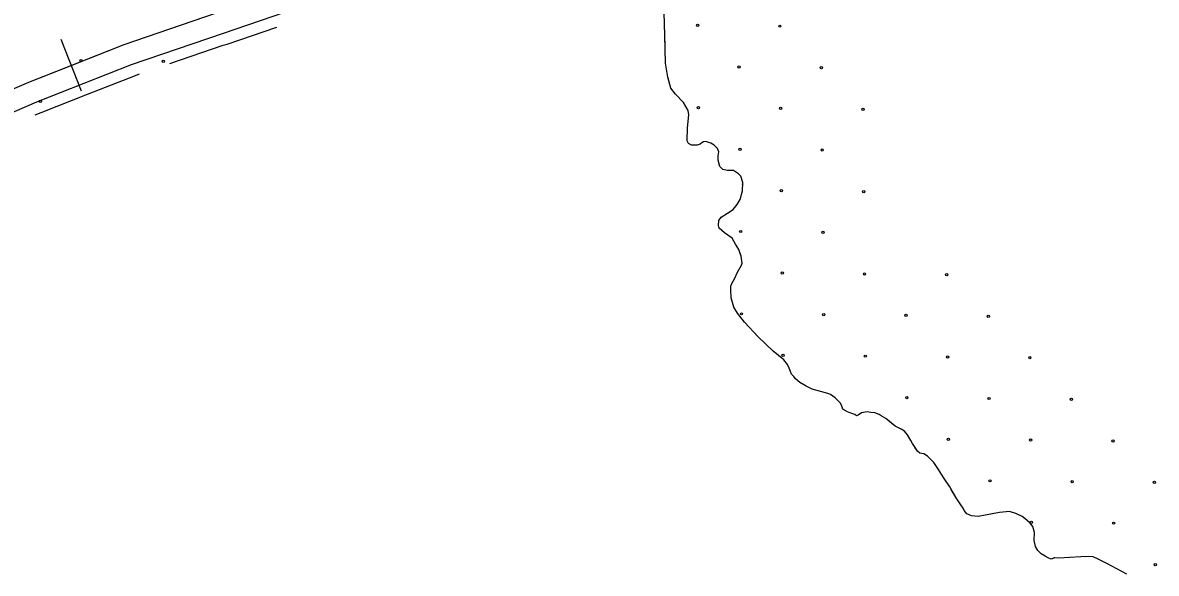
# Model space of a CAD drawing. Extents: x 1577619 to 1828281, y 483481 to 598136.
# Drawn here: x 1684244 to 1689544, y 514934 to 517507 of the extents above; entities that cross this region are included whole.
import ezdxf

# ---------------------------------------------------------------- set-up
doc = ezdxf.new("R2010")
doc.units = 0
for name, color, linetype in [('DESIGN - CONTOURS - Intermediate with optional Text', 7, 'Continuous'), ('DESIGN - EROSION CONTROL - Devices', 7, 'Continuous'), ('DESIGN - TRANSPORTATION - Text', 7, 'Continuous'), ('SURVEY - VEGETATION - Features with Text', 7, 'Continuous')]:
    doc.layers.add(name, color=color, linetype=linetype)

msp = doc.modelspace()

# ---------------------------------------------------------------- linework, layer by layer
at = {"layer": 'DESIGN - CONTOURS - Intermediate with optional Text'}
msp.add_line((1684519, 517186.4), (1684423.7, 517428.3), dxfattribs=at)
for points in [[(1683862.5, 517052.8), (1684272.6, 517229), (1684718.7, 517404.8), (1685150.5, 517552.7), (1685435.7, 517650), (1685642.7, 517732), (1685801.6, 517804.6), (1686004.6, 517886.7), (1686199.8, 517992.9), (1686447.5, 518136.7), (1686731.7, 518330.3), (1687042.3, 518555.6), (1687255, 518732.8)], [(1684471.3, 517307.4), (1684718.7, 517404.8), (1685091.6, 517532.5)], [(1683862.5, 517052.8), (1684272.6, 517229), (1684471.3, 517307.4)]]:
    msp.add_lwpolyline(points, dxfattribs=at)
at = {"layer": 'DESIGN - EROSION CONTROL - Devices'}
for centre in [(1687399.8, 517494.5), (1687784.3, 517490.8), (1684517.5, 517330.3), (1684902, 517326.5), (1687593.9, 517300.4), (1687978.4, 517296.7), (1684327.1, 517139.9), (1687403.5, 517110), (1687788, 517106.3), (1688172.6, 517102.5), (1687597.6, 516915.8), (1687982.2, 516912.1), (1687791.8, 516721.7), (1688176.3, 516718), (1687601.4, 516531.3), (1687985.9, 516527.6), (1687795.5, 516337.2), (1688180.1, 516333.4), (1688564.6, 516329.7), (1687605.1, 516146.7), (1687989.6, 516143), (1688374.2, 516139.3), (1688758.8, 516135.5), (1687799.2, 515952.6), (1688183.8, 515948.9), (1688568.3, 515945.1), (1688952.9, 515941.4), (1688377.9, 515754.7), (1688762.5, 515751), (1689147, 515747.3), (1688572.1, 515560.6), (1688956.6, 515556.8), (1689341.2, 515553.1), (1688766.2, 515366.4), (1689150.8, 515362.7), (1689535.3, 515359), (1688960.4, 515172.3), (1689344.9, 515168.6), (1689539.1, 514974.4)]:
    msp.add_circle(centre, 5.28, dxfattribs=at)
at = {"layer": 'DESIGN - TRANSPORTATION - Text'}
for points in [[(1687353, 517015.3), (1687358.8, 517076.3), (1687355, 517096.4), (1687333.4, 517134.7), (1687295.8, 517173.2), (1687274.1, 517201.5), (1687260.6, 517251.8), (1687249.3, 517318.1), (1687246.7, 517446.5), (1687243.8, 517554.8), (1687238.1, 517586.9), (1687216.5, 517627.3), (1687166.9, 517667.9), (1687121.3, 517706.5), (1687077.7, 517747.1), (1687015.6, 517777.8), (1686947.4, 517838), (1686917.4, 517940.5)], [(1687838.1, 515865.4), (1687834.2, 515877.5), (1687828.3, 515893.5), (1687820.4, 515909.6), (1687802.7, 515931.8), (1687753.1, 515972.2), (1687683.7, 516038.8), (1687618.3, 516107.4), (1687586.7, 516149.7), (1687569, 516177.9), (1687557.3, 516222), (1687555.6, 516258.1), (1687555.7, 516276.1), (1687559.8, 516288.1), (1687571.9, 516310), (1687586.2, 516341.9), (1687604.4, 516373.8), (1687608.4, 516383.8), (1687602.7, 516415.9), (1687592.9, 516448), (1687577.1, 516472.1), (1687561.4, 516500.3), (1687525.6, 516524.6), (1687499.9, 516546.8), (1687497.9, 516558.8), (1687498.7, 516583.4), (1687510.2, 516598.8), (1687540.3, 516616.6), (1687566.4, 516634.4), (1687584.5, 516658.3), (1687598.7, 516680.2), (1687609, 516722.1), (1687610.8, 516760.6), (1687601.5, 516790.3), (1687591.6, 516800.4), (1687567.8, 516816.6), (1687539.8, 516816.8), (1687518.5, 516821.1), (1687504, 516835.1), (1687496.3, 516865.2), (1687496.4, 516885.2), (1687498.5, 516903.2), (1687492.1, 516918.6), (1687476.8, 516935.4), (1687460.9, 516943.5), (1687439, 516951.7), (1687428, 516950.6), (1687419, 516945.9), (1687412.3, 516939.1), (1687397, 516934), (1687387, 516934.1), (1687371, 516934.2), (1687357.1, 516942.4), (1687351.2, 516954.4), (1687353, 517015.3)], [(1689406, 514930.1), (1689312.6, 514980.9), (1689272.8, 515001.2), (1689248.9, 515011.4), (1689225, 515013.6), (1689191.1, 515011.9), (1689089.2, 515004.7), (1689069.3, 515006.8), (1689053.2, 515000.9), (1689039.3, 515007.1), (1689025.4, 515015.2), (1689005.5, 515025.3), (1688989.7, 515041.5), (1688979.8, 515059.6), (1688974, 515087.6), (1688974.3, 515125.7), (1688966.6, 515153.8), (1688954.7, 515167.9), (1688928.9, 515190.1), (1688917, 515200.2), (1688887.2, 515214.5), (1688857.3, 515222.7), (1688811.3, 515219.1), (1688761.4, 515209.5), (1688711.4, 515199.8), (1688680, 515203.4), (1688659.2, 515212.4), (1688645.7, 515228.4), (1688641.8, 515238.4), (1688630, 515254.5), (1688608.2, 515286.7), (1688578.7, 515339), (1688553, 515377.3), (1688523.4, 515423.6), (1688503.7, 515451.7), (1688489.8, 515465.9), (1688474, 515482), (1688458.1, 515492.1), (1688438.2, 515496.3), (1688428.2, 515504.4), (1688416.4, 515522.5), (1688404.5, 515540.6), (1688396.7, 515554.7), (1688380.9, 515580.8), (1688367.1, 515599), (1688351.2, 515607.1), (1688323.3, 515621.3), (1688279.7, 515657.7), (1688257.8, 515669.9), (1688247.9, 515676), (1688229, 515684), (1688210, 515686.3), (1688192.1, 515688.4), (1688166.1, 515684.6), (1688150, 515672.8), (1688142, 515670.8), (1688134.1, 515676.9), (1688126.1, 515679), (1688108.2, 515685.1), (1688100.3, 515689.2), (1688078.4, 515701.4), (1688072.5, 515719.4), (1688066.6, 515731.5), (1688042.9, 515753.7), (1688021.6, 515769.3), (1688009.1, 515774), (1687981.2, 515782.2), (1687935.4, 515794.6), (1687907.5, 515808.8), (1687877.7, 515825.1), (1687857.9, 515843.2), (1687850, 515853.3), (1687838.1, 515865.4)]]:
    msp.add_lwpolyline(points, dxfattribs=at)
at = {"layer": 'SURVEY - VEGETATION - Features with Text'}
for points in [[(1683902, 516961), (1684310.7, 517136.5), (1684753.3, 517311), (1685182.9, 517458.1), (1685470.3, 517556.1), (1685681.9, 517640), (1685841.1, 517712.7), (1686047.4, 517796.1), (1686248.8, 517905.7), (1686500.8, 518052), (1686776.1, 518239.5)], [(1687353, 517015.3), (1687358.8, 517076.3), (1687355, 517096.4), (1687333.4, 517134.7), (1687295.8, 517173.2), (1687274.1, 517201.5), (1687260.6, 517251.8), (1687249.3, 517318.1), (1687246.7, 517446.5), (1687243.8, 517554.8), (1687238.1, 517586.9), (1687216.5, 517627.3), (1687166.9, 517667.9), (1687121.3, 517706.5), (1687077.7, 517747.1), (1687040.5, 517817.6), (1687015.1, 517884.1), (1686986, 517962.6), (1686956.7, 518031.1), (1686937.3, 518095.5), (1686901.8, 518138), (1686808.6, 518221.2), (1686776.1, 518239.5)], [(1687247.7, 517397.5), (1687246.7, 517446.5), (1687243.8, 517554.8), (1687238.1, 517586.9), (1687216.5, 517627.3), (1687194.6, 517645.2)], [(1685182.5, 517401.4), (1685200.2, 517407.4), (1685432.3, 517486.6)], [(1684932.5, 517316.7), (1685182.2, 517402.3)], [(1684547.2, 517172.3), (1684771.7, 517260.8), (1684790.8, 517267.4)], [(1687353, 517015.3), (1687358.8, 517076.3), (1687355, 517096.4), (1687333.4, 517134.7), (1687295.8, 517173.2), (1687274.1, 517201.5), (1687261.4, 517248.6)], [(1684303, 517076.2), (1684330.6, 517088), (1684546.8, 517173.2)], [(1687838.1, 515865.4), (1687834.2, 515877.5), (1687828.3, 515893.5), (1687820.4, 515909.6), (1687802.7, 515931.8), (1687753.1, 515972.2), (1687683.7, 516038.8), (1687618.3, 516107.4), (1687586.7, 516149.7), (1687569, 516177.9), (1687557.3, 516222), (1687555.6, 516258.1), (1687555.7, 516276.1), (1687559.8, 516288.1), (1687571.9, 516310), (1687586.2, 516341.9), (1687604.4, 516373.8), (1687608.4, 516383.8), (1687602.7, 516415.9), (1687592.9, 516448), (1687577.1, 516472.1), (1687561.4, 516500.3), (1687525.6, 516524.6), (1687499.9, 516546.8), (1687497.9, 516558.8), (1687498.7, 516583.4), (1687510.2, 516598.8), (1687540.3, 516616.6), (1687566.4, 516634.4), (1687584.5, 516658.3), (1687598.7, 516680.2), (1687609, 516722.1), (1687610.8, 516760.6), (1687601.5, 516790.3), (1687591.6, 516800.4), (1687567.8, 516816.6), (1687539.8, 516816.8), (1687518.5, 516821.1), (1687504, 516835.1), (1687496.3, 516865.2), (1687496.4, 516885.2), (1687498.5, 516903.2), (1687492.1, 516918.6), (1687476.8, 516935.4), (1687460.9, 516943.5), (1687439, 516951.7), (1687428, 516950.6), (1687419, 516945.9), (1687412.3, 516939.1), (1687397, 516934), (1687387, 516934.1), (1687371, 516934.2), (1687357.1, 516942.4), (1687351.2, 516954.4), (1687353, 517015.3)], [(1687475.3, 516936.2), (1687460.9, 516943.5), (1687439, 516951.7), (1687428, 516950.6), (1687419, 516945.9), (1687412.3, 516939.1), (1687397, 516934), (1687387, 516934.1), (1687371, 516934.2), (1687357.1, 516942.4), (1687351.2, 516954.4), (1687353, 517015.3)], [(1687610.3, 516750.8), (1687610.8, 516760.6), (1687601.5, 516790.3), (1687591.6, 516800.4), (1687567.8, 516816.6), (1687539.8, 516816.8), (1687518.5, 516821.1), (1687504, 516835.1), (1687496.3, 516865.2), (1687496.4, 516885.2), (1687498.5, 516903.2), (1687492.1, 516918.6), (1687476.8, 516935.4), (1687475.3, 516936.2)], [(1687600.2, 516423.9), (1687592.9, 516448), (1687577.1, 516472.1), (1687561.4, 516500.3), (1687525.6, 516524.6), (1687499.9, 516546.8), (1687497.9, 516558.8), (1687498.7, 516583.4), (1687510.2, 516598.8), (1687540.3, 516616.6), (1687548.2, 516621.9)], [(1687570.6, 516175.3), (1687569, 516177.9), (1687557.3, 516222), (1687555.6, 516258.1), (1687555.7, 516276.1), (1687559.8, 516288.1), (1687571.9, 516310), (1687586.2, 516341.9), (1687604.4, 516373.8), (1687608.4, 516383.8), (1687602.7, 516415.9), (1687600.2, 516423.9)], [(1687838.1, 515865.4), (1687834.2, 515877.5), (1687828.3, 515893.5), (1687820.4, 515909.6), (1687802.7, 515931.8), (1687753.1, 515972.2), (1687683.7, 516038.8), (1687664.5, 516058.9)], [(1689406, 514930.1), (1689312.6, 514980.9), (1689272.8, 515001.2), (1689248.9, 515011.4), (1689225, 515013.6), (1689191.1, 515011.9), (1689089.2, 515004.7), (1689069.3, 515006.8), (1689053.2, 515000.9), (1689039.3, 515007.1), (1689025.4, 515015.2), (1689005.5, 515025.3), (1688989.7, 515041.5), (1688979.8, 515059.6), (1688974, 515087.6), (1688974.3, 515125.7), (1688966.6, 515153.8), (1688954.7, 515167.9), (1688928.9, 515190.1), (1688917, 515200.2), (1688887.2, 515214.5), (1688857.3, 515222.7), (1688811.3, 515219.1), (1688761.4, 515209.5), (1688711.4, 515199.8), (1688680, 515203.4), (1688659.2, 515212.4), (1688645.7, 515228.4), (1688641.8, 515238.4), (1688630, 515254.5), (1688608.2, 515286.7), (1688578.7, 515339), (1688553, 515377.3), (1688523.4, 515423.6), (1688503.7, 515451.7), (1688489.8, 515465.9), (1688474, 515482), (1688458.1, 515492.1), (1688438.2, 515496.3), (1688428.2, 515504.4), (1688416.4, 515522.5), (1688404.5, 515540.6), (1688396.7, 515554.7), (1688380.9, 515580.8), (1688367.1, 515599), (1688351.2, 515607.1), (1688323.3, 515621.3), (1688279.7, 515657.7), (1688257.8, 515669.9), (1688247.9, 515676), (1688229, 515684), (1688210, 515686.3), (1688192.1, 515688.4), (1688166.1, 515684.6), (1688150, 515672.8), (1688142, 515670.8), (1688134.1, 515676.9), (1688126.1, 515679), (1688108.2, 515685.1), (1688100.3, 515689.2), (1688078.4, 515701.4), (1688072.5, 515719.4), (1688066.6, 515731.5), (1688042.9, 515753.7), (1688021.6, 515769.3), (1688009.1, 515774), (1687981.2, 515782.2), (1687935.4, 515794.6), (1687907.5, 515808.8), (1687877.7, 515825.1), (1687857.9, 515843.2), (1687850, 515853.3), (1687838.1, 515865.4)], [(1688082.7, 515698.9), (1688078.4, 515701.4), (1688072.5, 515719.4), (1688066.6, 515731.5), (1688042.9, 515753.7), (1688021.6, 515769.3), (1688009.1, 515774), (1687981.2, 515782.2), (1687935.4, 515794.6), (1687907.5, 515808.8), (1687877.7, 515825.1), (1687868.4, 515833.6)], [(1688317.3, 515626.4), (1688279.7, 515657.7), (1688257.8, 515669.9), (1688247.9, 515676), (1688229, 515684), (1688210, 515686.3), (1688192.1, 515688.4), (1688166.1, 515684.6), (1688150, 515672.8), (1688142, 515670.8), (1688134.1, 515676.9), (1688126.1, 515679), (1688108.2, 515685.1), (1688100.3, 515689.2), (1688082.7, 515698.9)], [(1688585.8, 515326.5), (1688578.7, 515339), (1688553, 515377.3), (1688523.4, 515423.6), (1688503.7, 515451.7), (1688489.8, 515465.9), (1688474, 515482), (1688458.1, 515492.1), (1688438.2, 515496.3), (1688428.2, 515504.4), (1688417.4, 515520.9)], [(1688783.6, 515213.7), (1688761.4, 515209.5), (1688711.4, 515199.8), (1688680, 515203.4), (1688659.2, 515212.4), (1688645.7, 515228.4), (1688641.8, 515238.4), (1688630, 515254.5), (1688608.2, 515286.7), (1688585.8, 515326.5)], [(1689067.1, 515006), (1689053.2, 515000.9), (1689039.3, 515007.1), (1689025.4, 515015.2), (1689005.5, 515025.3), (1688989.7, 515041.5), (1688979.8, 515059.6), (1688974, 515087.6), (1688974.3, 515125.7), (1688966.6, 515153.8), (1688954.7, 515167.9), (1688928.9, 515190.1), (1688925.9, 515192.7)], [(1689322.2, 514975.7), (1689312.6, 514980.9), (1689272.8, 515001.2), (1689248.9, 515011.4), (1689225, 515013.6), (1689191.1, 515011.9), (1689089.2, 515004.7), (1689069.3, 515006.8), (1689067.1, 515006)]]:
    msp.add_lwpolyline(points, dxfattribs=at)

doc.saveas('drawing.dxf')
